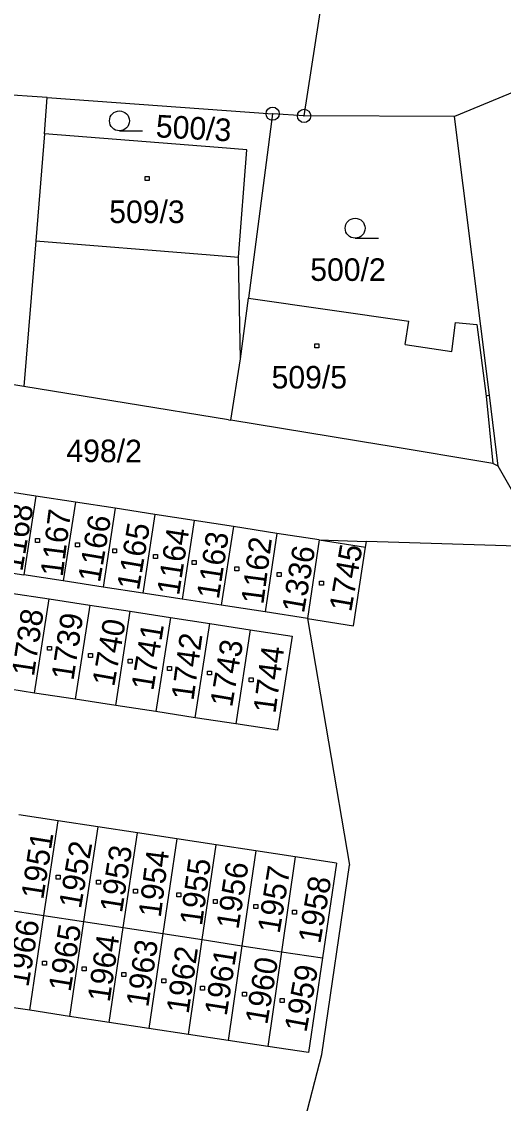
# Model space of a CAD drawing. Extents: x -795483 to -789093, y -1112258 to -1108741.
# Drawn here: x -790994.1 to -790957.8, y -1110577.6 to -1110496.1 of the extents above; entities that cross this region are included whole.
import ezdxf

# ---------------------------------------------------------------- set-up
doc = ezdxf.new("R2010")
doc.units = 0
for name, color, linetype in [('Vrstva 1', 7, 'Continuous'), ('Vrstva 14', 7, 'Continuous'), ('Vrstva 15', 7, 'Continuous'), ('Vrstva 2', 7, 'Continuous'), ('Vrstva 23', 7, 'Continuous'), ('Vrstva 25', 7, 'Continuous'), ('Vrstva 28', 7, 'Continuous')]:
    doc.layers.add(name, color=color, linetype=linetype)

msp = doc.modelspace()

# ---------------------------------------------------------------- linework, layer by layer
at = {"layer": 'Vrstva 1'}
for p, q in [((-790972.83, -1110503.18), (-790969.93, -1110484.42)), ((-790953.83, -1110500.06), (-790961.5, -1110503.22)), ((-790992.19, -1110501.8), (-790997.57, -1110501.42)), ((-790992.41, -1110504.54), (-790992.19, -1110501.8)), ((-790992.19, -1110501.8), (-790975.2, -1110503.01)), ((-790975.2, -1110503.01), (-790977.02, -1110516.91)), ((-790972.83, -1110503.18), (-790975.2, -1110503.01)), ((-790961.5, -1110503.22), (-790972.83, -1110503.18)), ((-790958.86, -1110524.23), (-790961.5, -1110503.22)), ((-790992.41, -1110504.54), (-790993.06, -1110512.58)), ((-790979.31, -1110505.56), (-790992.41, -1110504.54)), ((-790977.14, -1110505.73), (-790979.31, -1110505.56)), ((-790977.77, -1110513.82), (-790977.14, -1110505.73)), ((-790993.06, -1110512.58), (-790993.95, -1110523.57)), ((-790977.62, -1110521.48), (-790977.77, -1110513.82)), ((-790977.62, -1110521.48), (-790977.02, -1110516.91)), ((-790977.02, -1110516.91), (-790964.94, -1110518.64)), ((-790965.22, -1110520.41), (-790964.94, -1110518.64)), ((-790978.35, -1110526.1), (-790977.62, -1110521.48)), ((-790993.95, -1110523.57), (-790998.98, -1110522.75)), ((-790978.52, -1110526.07), (-790993.95, -1110523.57)), ((-790958.86, -1110524.23), (-790959.09, -1110524.3)), ((-790958.19, -1110529.58), (-790958.86, -1110524.23)), ((-790978.52, -1110526.07), (-790978.35, -1110526.1)), ((-790966.9, -1110527.99), (-790978.35, -1110526.1)), ((-790966.71, -1110528.02), (-790966.9, -1110527.99)), ((-790958.59, -1110529.36), (-790966.71, -1110528.02)), ((-790958.19, -1110529.58), (-790958.59, -1110529.36)), ((-790956.89, -1110531.85), (-790958.19, -1110529.58)), ((-790993.05, -1110531.84), (-790996.04, -1110531.37)), ((-790993.05, -1110531.84), (-790993.95, -1110537.76)), ((-790990.06, -1110532.29), (-790993.05, -1110531.84)), ((-790990.06, -1110532.29), (-790990.98, -1110538.22)), ((-790987.07, -1110532.75), (-790990.06, -1110532.29)), ((-790987.07, -1110532.75), (-790987.97, -1110538.68)), ((-790984.09, -1110533.21), (-790987.07, -1110532.75)), ((-790984.09, -1110533.21), (-790984.99, -1110539.14)), ((-790981.12, -1110533.67), (-790984.09, -1110533.21)), ((-790981.12, -1110533.67), (-790982.03, -1110539.6)), ((-790978.15, -1110534.12), (-790981.12, -1110533.67)), ((-790978.15, -1110534.12), (-790979.07, -1110540.05)), ((-790974.89, -1110534.64), (-790978.15, -1110534.12)), ((-790974.89, -1110534.64), (-790975.77, -1110540.56)), ((-790971.68, -1110535.13), (-790974.89, -1110534.64)), ((-790971.68, -1110535.13), (-790972.56, -1110541.05)), ((-790971.68, -1110535.13), (-790968.13, -1110535.24)), ((-790968.2, -1110535.67), (-790968.13, -1110535.24)), ((-790953.71, -1110535.7), (-790968.13, -1110535.24)), ((-790969.11, -1110541.6), (-790968.2, -1110535.67)), ((-790996.96, -1110537.31), (-790993.95, -1110537.76)), ((-790990.98, -1110538.22), (-790993.95, -1110537.76)), ((-790987.97, -1110538.68), (-790990.98, -1110538.22)), ((-790984.99, -1110539.14), (-790987.97, -1110538.68)), ((-790995.08, -1110539.11), (-790992.06, -1110539.57)), ((-790993.15, -1110546.67), (-790992.06, -1110539.57)), ((-790992.06, -1110539.57), (-790988.99, -1110540.04)), ((-790982.03, -1110539.6), (-790984.99, -1110539.14)), ((-790979.07, -1110540.05), (-790982.03, -1110539.6)), ((-790988.99, -1110540.04), (-790990.08, -1110547.14)), ((-790988.99, -1110540.04), (-790985.93, -1110540.51)), ((-790975.77, -1110540.56), (-790979.07, -1110540.05)), ((-790987.02, -1110547.61), (-790985.93, -1110540.51)), ((-790985.93, -1110540.51), (-790982.91, -1110540.98)), ((-790982.91, -1110540.98), (-790984.01, -1110548.07)), ((-790982.91, -1110540.98), (-790979.94, -1110541.43)), ((-790972.56, -1110541.05), (-790975.77, -1110540.56)), ((-790972.56, -1110541.05), (-790969.4, -1110559.64)), ((-790972.56, -1110541.05), (-790969.11, -1110541.6)), ((-790981.03, -1110548.53), (-790979.94, -1110541.43)), ((-790979.94, -1110541.43), (-790976.89, -1110541.9)), ((-790976.89, -1110541.9), (-790977.98, -1110549)), ((-790976.89, -1110541.9), (-790973.74, -1110542.39)), ((-790973.74, -1110542.39), (-790974.83, -1110549.48)), ((-790993.15, -1110546.67), (-790996.17, -1110546.2)), ((-790990.08, -1110547.14), (-790993.15, -1110546.67)), ((-790987.02, -1110547.61), (-790990.08, -1110547.14)), ((-790984.01, -1110548.07), (-790987.02, -1110547.61)), ((-790981.03, -1110548.53), (-790984.01, -1110548.07)), ((-790977.98, -1110549), (-790981.03, -1110548.53)), ((-790974.83, -1110549.48), (-790977.98, -1110549)), ((-790991.36, -1110556.3), (-790994.34, -1110555.85)), ((-790992.45, -1110563.44), (-790991.36, -1110556.3)), ((-790988.38, -1110556.75), (-790991.36, -1110556.3)), ((-790988.38, -1110556.75), (-790989.46, -1110563.89)), ((-790985.4, -1110557.21), (-790988.38, -1110556.75)), ((-790986.47, -1110564.35), (-790985.4, -1110557.21)), ((-790982.42, -1110557.66), (-790985.4, -1110557.21)), ((-790982.42, -1110557.66), (-790983.49, -1110564.8)), ((-790979.45, -1110558.11), (-790982.42, -1110557.66)), ((-790980.51, -1110565.25), (-790979.45, -1110558.11)), ((-790976.47, -1110558.57), (-790979.45, -1110558.11)), ((-790976.47, -1110558.57), (-790977.53, -1110565.71)), ((-790973.49, -1110559.02), (-790976.47, -1110558.57)), ((-790973.49, -1110559.02), (-790974.53, -1110566.16)), ((-790970.39, -1110559.49), (-790973.49, -1110559.02)), ((-790971.5, -1110573.92), (-790969.4, -1110559.64)), ((-790970.39, -1110559.49), (-790971.44, -1110566.63)), ((-790995.44, -1110562.98), (-790992.45, -1110563.44)), ((-790993.51, -1110570.58), (-790992.45, -1110563.44)), ((-790992.45, -1110563.44), (-790989.46, -1110563.89)), ((-790989.46, -1110563.89), (-790990.51, -1110571.04)), ((-790989.46, -1110563.89), (-790986.47, -1110564.35)), ((-790987.52, -1110571.49), (-790986.47, -1110564.35)), ((-790986.47, -1110564.35), (-790983.49, -1110564.8)), ((-790983.49, -1110564.8), (-790984.53, -1110571.94)), ((-790983.49, -1110564.8), (-790980.51, -1110565.25)), ((-790981.54, -1110572.4), (-790980.51, -1110565.25)), ((-790980.51, -1110565.25), (-790977.53, -1110565.71)), ((-790977.53, -1110565.71), (-790978.56, -1110572.85)), ((-790977.53, -1110565.71), (-790974.53, -1110566.16)), ((-790974.53, -1110566.16), (-790975.57, -1110573.31)), ((-790974.53, -1110566.16), (-790971.44, -1110566.63)), ((-790971.44, -1110566.63), (-790972.49, -1110573.77)), ((-790993.51, -1110570.58), (-790996.52, -1110570.12)), ((-790990.51, -1110571.04), (-790993.51, -1110570.58)), ((-790987.52, -1110571.49), (-790990.51, -1110571.04)), ((-790984.53, -1110571.94), (-790987.52, -1110571.49)), ((-790981.54, -1110572.4), (-790984.53, -1110571.94)), ((-790978.56, -1110572.85), (-790981.54, -1110572.4)), ((-790975.57, -1110573.31), (-790978.56, -1110572.85)), ((-790972.49, -1110573.77), (-790975.57, -1110573.31)), ((-790973.86, -1110583.1), (-790971.5, -1110573.92))]:
    msp.add_line(p, q, dxfattribs=at)
msp.add_lwpolyline([(-790965.22, -1110520.41), (-790961.68, -1110520.92), (-790961.42, -1110518.75), (-790959.8, -1110518.9), (-790959.09, -1110524.3)], dxfattribs=at)
at = {"layer": 'Vrstva 2'}
for p, q in [((-790993.06, -1110512.58), (-790979.9, -1110513.65)), ((-790979.9, -1110513.65), (-790977.77, -1110513.82)), ((-790959.09, -1110524.3), (-790958.59, -1110529.36)), ((-790971.68, -1110535.13), (-790968.2, -1110535.67))]:
    msp.add_line(p, q, dxfattribs=at)
at = {"layer": 'Vrstva 23'}
for p, q in [((-790986.75, -1110504.3), (-790985, -1110504.3)), ((-790968.98, -1110512.39), (-790967.23, -1110512.39))]:
    msp.add_line(p, q, dxfattribs=at)
for centre in [(-790986.75, -1110503.55), (-790968.98, -1110511.64)]:
    msp.add_circle(centre, 0.75, dxfattribs=at)
at = {"layer": 'Vrstva 25'}
for p, q in [((-790984.81, -1110507.75), (-790984.51, -1110507.75)), ((-790984.81, -1110508.05), (-790984.81, -1110507.75)), ((-790984.51, -1110507.75), (-790984.51, -1110508.05)), ((-790984.51, -1110508.05), (-790984.81, -1110508.05)), ((-790972.01, -1110520.35), (-790971.71, -1110520.35)), ((-790972.01, -1110520.65), (-790972.01, -1110520.35)), ((-790971.71, -1110520.65), (-790972.01, -1110520.65)), ((-790971.71, -1110520.35), (-790971.71, -1110520.65)), ((-790993.07, -1110535.02), (-790992.77, -1110535.02)), ((-790993.07, -1110535.32), (-790993.07, -1110535.02)), ((-790992.77, -1110535.32), (-790993.07, -1110535.32)), ((-790992.77, -1110535.02), (-790992.77, -1110535.32)), ((-790990.07, -1110535.35), (-790989.77, -1110535.35)), ((-790990.07, -1110535.65), (-790990.07, -1110535.35)), ((-790989.77, -1110535.35), (-790989.77, -1110535.65)), ((-790989.77, -1110535.65), (-790990.07, -1110535.65)), ((-790987.26, -1110535.81), (-790986.96, -1110535.81)), ((-790987.26, -1110536.11), (-790987.26, -1110535.81)), ((-790986.96, -1110536.11), (-790987.26, -1110536.11)), ((-790986.96, -1110535.81), (-790986.96, -1110536.11)), ((-790984.19, -1110536.22), (-790983.89, -1110536.22)), ((-790984.19, -1110536.52), (-790984.19, -1110536.22)), ((-790983.89, -1110536.22), (-790983.89, -1110536.52)), ((-790983.89, -1110536.52), (-790984.19, -1110536.52)), ((-790981.27, -1110536.68), (-790980.97, -1110536.68)), ((-790981.27, -1110536.98), (-790981.27, -1110536.68)), ((-790980.97, -1110536.98), (-790981.27, -1110536.98)), ((-790980.97, -1110536.68), (-790980.97, -1110536.98)), ((-790978.06, -1110537.17), (-790977.76, -1110537.17)), ((-790978.06, -1110537.47), (-790978.06, -1110537.17)), ((-790977.76, -1110537.17), (-790977.76, -1110537.47)), ((-790977.76, -1110537.47), (-790978.06, -1110537.47)), ((-790974.86, -1110537.58), (-790974.56, -1110537.58)), ((-790974.86, -1110537.88), (-790974.86, -1110537.58)), ((-790974.56, -1110537.88), (-790974.86, -1110537.88)), ((-790974.56, -1110537.58), (-790974.56, -1110537.88)), ((-790971.66, -1110538.25), (-790971.36, -1110538.25)), ((-790971.66, -1110538.55), (-790971.66, -1110538.25)), ((-790971.36, -1110538.55), (-790971.66, -1110538.55)), ((-790971.36, -1110538.25), (-790971.36, -1110538.55)), ((-790992.18, -1110543.15), (-790991.88, -1110543.15)), ((-790992.18, -1110543.45), (-790992.18, -1110543.15)), ((-790991.88, -1110543.45), (-790992.18, -1110543.45)), ((-790991.88, -1110543.15), (-790991.88, -1110543.45)), ((-790989.07, -1110543.69), (-790988.77, -1110543.69)), ((-790989.07, -1110543.99), (-790989.07, -1110543.69)), ((-790988.77, -1110543.69), (-790988.77, -1110543.99)), ((-790988.77, -1110543.99), (-790989.07, -1110543.99)), ((-790986.08, -1110544.12), (-790985.78, -1110544.12)), ((-790986.08, -1110544.42), (-790986.08, -1110544.12)), ((-790985.78, -1110544.42), (-790986.08, -1110544.42)), ((-790985.78, -1110544.12), (-790985.78, -1110544.42)), ((-790983.13, -1110544.66), (-790982.83, -1110544.66)), ((-790983.13, -1110544.96), (-790983.13, -1110544.66)), ((-790982.83, -1110544.96), (-790983.13, -1110544.96)), ((-790982.83, -1110544.66), (-790982.83, -1110544.96)), ((-790980.1, -1110545.01), (-790979.8, -1110545.01)), ((-790980.1, -1110545.31), (-790980.1, -1110545.01)), ((-790979.8, -1110545.31), (-790980.1, -1110545.31)), ((-790979.8, -1110545.01), (-790979.8, -1110545.31)), ((-790976.96, -1110545.52), (-790976.66, -1110545.52)), ((-790976.96, -1110545.82), (-790976.96, -1110545.52)), ((-790976.66, -1110545.82), (-790976.96, -1110545.82)), ((-790976.66, -1110545.52), (-790976.66, -1110545.82)), ((-790991.52, -1110560.4), (-790991.22, -1110560.4)), ((-790991.52, -1110560.7), (-790991.52, -1110560.4)), ((-790991.22, -1110560.7), (-790991.52, -1110560.7)), ((-790991.22, -1110560.4), (-790991.22, -1110560.7)), ((-790988.48, -1110560.78), (-790988.18, -1110560.78)), ((-790988.48, -1110561.08), (-790988.48, -1110560.78)), ((-790988.18, -1110560.78), (-790988.18, -1110561.08)), ((-790988.18, -1110561.08), (-790988.48, -1110561.08)), ((-790985.69, -1110561.44), (-790985.39, -1110561.44)), ((-790985.69, -1110561.74), (-790985.69, -1110561.44)), ((-790985.39, -1110561.44), (-790985.39, -1110561.74)), ((-790985.39, -1110561.74), (-790985.69, -1110561.74)), ((-790982.42, -1110561.72), (-790982.12, -1110561.72)), ((-790982.42, -1110562.02), (-790982.42, -1110561.72)), ((-790982.12, -1110562.02), (-790982.42, -1110562.02)), ((-790982.12, -1110561.72), (-790982.12, -1110562.02)), ((-790979.67, -1110562.22), (-790979.37, -1110562.22)), ((-790979.67, -1110562.52), (-790979.67, -1110562.22)), ((-790979.37, -1110562.22), (-790979.37, -1110562.52)), ((-790979.37, -1110562.52), (-790979.67, -1110562.52)), ((-790976.61, -1110562.61), (-790976.31, -1110562.61)), ((-790976.61, -1110562.91), (-790976.61, -1110562.61)), ((-790976.31, -1110562.91), (-790976.61, -1110562.91)), ((-790976.31, -1110562.61), (-790976.31, -1110562.91)), ((-790973.7, -1110563.03), (-790973.4, -1110563.03)), ((-790973.7, -1110563.33), (-790973.7, -1110563.03)), ((-790973.4, -1110563.03), (-790973.4, -1110563.33)), ((-790973.4, -1110563.33), (-790973.7, -1110563.33)), ((-790992.56, -1110566.88), (-790992.26, -1110566.88)), ((-790992.56, -1110567.18), (-790992.56, -1110566.88)), ((-790992.26, -1110567.18), (-790992.56, -1110567.18)), ((-790992.26, -1110566.88), (-790992.26, -1110567.18)), ((-790989.57, -1110567.31), (-790989.27, -1110567.31)), ((-790989.57, -1110567.61), (-790989.57, -1110567.31)), ((-790989.27, -1110567.31), (-790989.27, -1110567.61)), ((-790989.27, -1110567.61), (-790989.57, -1110567.61)), ((-790986.58, -1110567.74), (-790986.28, -1110567.74)), ((-790986.58, -1110568.04), (-790986.58, -1110567.74)), ((-790986.28, -1110568.04), (-790986.58, -1110568.04)), ((-790986.28, -1110567.74), (-790986.28, -1110568.04)), ((-790983.55, -1110568.2), (-790983.25, -1110568.2)), ((-790983.55, -1110568.5), (-790983.55, -1110568.2)), ((-790983.25, -1110568.5), (-790983.55, -1110568.5)), ((-790983.25, -1110568.2), (-790983.25, -1110568.5)), ((-790980.64, -1110568.75), (-790980.34, -1110568.75)), ((-790980.64, -1110569.05), (-790980.64, -1110568.75)), ((-790980.34, -1110568.75), (-790980.34, -1110569.05)), ((-790980.34, -1110569.05), (-790980.64, -1110569.05)), ((-790977.46, -1110569.21), (-790977.16, -1110569.21)), ((-790977.46, -1110569.51), (-790977.46, -1110569.21)), ((-790977.16, -1110569.51), (-790977.46, -1110569.51)), ((-790977.16, -1110569.21), (-790977.16, -1110569.51)), ((-790974.63, -1110569.68), (-790974.33, -1110569.68)), ((-790974.63, -1110569.98), (-790974.63, -1110569.68)), ((-790974.33, -1110569.68), (-790974.33, -1110569.98)), ((-790974.33, -1110569.98), (-790974.63, -1110569.98))]:
    msp.add_line(p, q, dxfattribs=at)
at = {"layer": 'Vrstva 28'}
for centre, radius in [((-790975.2, -1110503.01), 0.5), ((-790972.83, -1110503.18), 0.5), ((-790975.2, -1110503.01), 0.01), ((-790972.83, -1110503.18), 0.01)]:
    msp.add_circle(centre, radius, dxfattribs=at)

# ---------------------------------------------------------------- texts
at = {"layer": 'Vrstva 14'}
for s, rotation, p in [('500/3', 356.74029, (-790984.04, -1110504.78)), ('498/2', 359.76672, (-790990.75, -1110529.26))]:
    msp.add_text(s, height=1.7, rotation=rotation, dxfattribs=at).set_placement(p)
msp.add_text('500/2', height=1.7, dxfattribs=at).set_placement((-790972.364, -1110515.61))
at = {"layer": 'Vrstva 15'}
for s, p in [('509/3', (-790987.52, -1110511.25)), ('509/5', (-790975.28, -1110523.72))]:
    msp.add_text(s, height=1.7, dxfattribs=at).set_placement(p)
for s, rotation, p in [('1168', 80.39817, (-790994.074, -1110537.558)), ('1167', 82.71954, (-790991.031, -1110537.959)), ('1166', 80.33895, (-790988.22, -1110538.398)), ('1165', 80.38026, (-790985.281, -1110538.984)), ('1164', 81.18441, (-790982.259, -1110539.37)), ('1163', 81.26415, (-790979.26, -1110539.654)), ('1162', 82.53927, (-790975.902, -1110540.042)), ('1745', 80.11971, (-790969.28, -1110540.61)), ('1336', 80.11323, (-790972.842, -1110540.709)), ('1738', 81.46926, (-790993.2, -1110545.47)), ('1739', 81.3897, (-790990.22, -1110545.78)), ('1740', 79.91343, (-790987.15, -1110546.24)), ('1741', 80.72172, (-790984.2, -1110546.55)), ('1742', 82.20303, (-790981.17, -1110547.29)), ('1743', 80.3574, (-790978.26, -1110547.79)), ('1744', 82.42146, (-790974.99, -1110548.26)), ('1951', 81.06759, (-790992.5, -1110562.28)), ('1952', 80.08425, (-790989.66, -1110562.98)), ('1953', 81.08667, (-790986.56, -1110563.29)), ('1954', 82.76463, (-790983.64, -1110563.64)), ('1955', 82.15533, (-790980.53, -1110564.26)), ('1956', 81.16299, (-790977.78, -1110564.53)), ('1957', 80.70669, (-790974.68, -1110564.85)), ('1958', 80.38683, (-790971.61, -1110565.62)), ('1966', 80.3682, (-790993.62, -1110568.88)), ('1965', 80.65359, (-790990.44, -1110569.24)), ('1964', 81.60039, (-790987.49, -1110570.02)), ('1963', 81.49356, (-790984.58, -1110570.4)), ('1962', 81.82503, (-790981.54, -1110570.9)), ('1961', 81.09981, (-790978.67, -1110571.06)), ('1960', 80.47359, (-790975.61, -1110571.72)), ('1959', 79.65738, (-790972.66, -1110572.3))]:
    msp.add_text(s, height=1.7, rotation=rotation, dxfattribs=at).set_placement(p)

doc.saveas('drawing.dxf')
